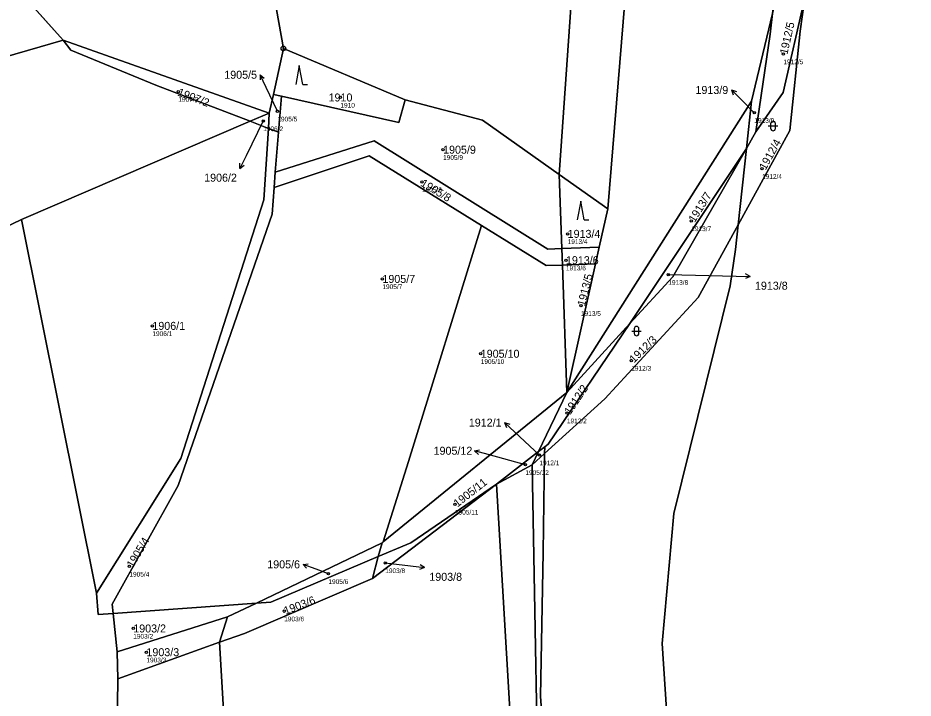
# Model space of a CAD drawing. Extents: x -762274 to -759271, y -1061928 to -1059060.
# Drawn here: x -761211.3 to -761021.1, y -1061708.2 to -1061563.6 of the extents above; entities that cross this region are included whole.
import ezdxf

# ---------------------------------------------------------------- set-up
doc = ezdxf.new("R2010")
doc.units = 0
for name, color, linetype in [('Definiční body', 7, 'Continuous'), ('Hranice parcel', 7, 'Continuous'), ('Parcelní čísla', 7, 'Continuous'), ('Polygon parcely', 7, 'Continuous'), ('Pop  PČ popisy', 7, 'Continuous'), ('Značky bodu BP', 7, 'Continuous'), ('Značky kultur', 7, 'Continuous')]:
    doc.layers.add(name, color=color, linetype=linetype)

msp = doc.modelspace()

# ---------------------------------------------------------------- linework, layer by layer
at = {"layer": 'Definiční body'}
for centre in [(-761048.68, -1061571.28), (-761177.2, -1061579.26), (-761142.77, -1061580.51), (-761156.16, -1061583.44), (-761054.86, -1061583.74), (-761159.16, -1061585.51), (-761120.96, -1061591.61), (-761053.21, -1061595.65), (-761125.45, -1061598.47), (-761068.25, -1061606.76), (-761094.51, -1061609.5), (-761094.87, -1061615.1), (-761133.85, -1061619.08), (-761073.13, -1061618.17), (-761091.68, -1061624.77), (-761182.71, -1061629.06), (-761112.96, -1061634.98), (-761081, -1061636.42), (-761094.67, -1061647.6), (-761100.5, -1061656.52), (-761103.49, -1061658.59), (-761118.44, -1061667.01), (-761187.58, -1061680.19), (-761133.25, -1061679.45), (-761145.32, -1061681.76), (-761154.71, -1061689.7), (-761186.77, -1061693.38), (-761183.97, -1061698.42)]:
    msp.add_circle(centre, 0.25, dxfattribs=at)
at = {"layer": 'Hranice parcel'}
for p, q in [((-761085.97, -1061604.19), (-761075.47, -1061476.21)), ((-761201.68, -1061568.34), (-761212.04, -1061556.67)), ((-761055.45, -1061581.3), (-761050.98, -1061562.69)), ((-761157.88, -1061583.82), (-761201.68, -1061568.34)), ((-761154.89, -1061570.08), (-761157.01, -1061579.85)), ((-761129.05, -1061580.98), (-761154.89, -1061570.08)), ((-761157.01, -1061579.85), (-761157.88, -1061583.82)), ((-761157.01, -1061579.85), (-761155.31, -1061580.23)), ((-761155.89, -1061587.91), (-761155.31, -1061580.23)), ((-761094.68, -1061643.22), (-761055.45, -1061581.3)), ((-761056.55, -1061591.38), (-761055.45, -1061581.3)), ((-761157.88, -1061583.82), (-761161.96, -1061585.57)), ((-761157.88, -1061583.82), (-761158.08, -1061587.07)), ((-761161.96, -1061585.57), (-761210.5, -1061606.43)), ((-761158.08, -1061587.07), (-761161.96, -1061585.57)), ((-761155.89, -1061587.91), (-761158.08, -1061587.07)), ((-761156.63, -1061596.41), (-761155.89, -1061587.91)), ((-761054.51, -1061587.82), (-761056.55, -1061591.38)), ((-761081.27, -1061628.57), (-761056.55, -1061591.38)), ((-761058.32, -1061607.61), (-761056.55, -1061591.38)), ((-761156.87, -1061599.67), (-761156.63, -1061596.41)), ((-761095.74, -1061612.64), (-761096.28, -1061596.88)), ((-761096.28, -1061596.88), (-761085.97, -1061604.19)), ((-761085.97, -1061604.19), (-761087.78, -1061612.3)), ((-761194.56, -1061685.89), (-761210.5, -1061606.43)), ((-761095.74, -1061612.64), (-761087.78, -1061612.3)), ((-761095.62, -1061616.12), (-761095.74, -1061612.64)), ((-761087.78, -1061612.3), (-761088.58, -1061615.88)), ((-761088.58, -1061615.88), (-761095.62, -1061616.12)), ((-761094.68, -1061643.22), (-761095.62, -1061616.12)), ((-761088.58, -1061615.88), (-761094.68, -1061643.22)), ((-761081.27, -1061628.57), (-761094.68, -1061643.22)), ((-761133.68, -1061674.98), (-761094.68, -1061643.22)), ((-761100.68, -1061655.75), (-761094.68, -1061643.22)), ((-761109.61, -1061662.7), (-761100.68, -1061655.75)), ((-761102.05, -1061658.62), (-761100.68, -1061655.75)), ((-761099.39, -1061654.75), (-761100.68, -1061655.75)), ((-761099.41, -1061656.22), (-761099.39, -1061654.75)), ((-761099.41, -1061656.22), (-761102.05, -1061658.62)), ((-761102.05, -1061658.62), (-761109.61, -1061662.7)), ((-761109.61, -1061662.7), (-761135.97, -1061682.75)), ((-761133.93, -1061675.19), (-761160.59, -1061687.98)), ((-761134.72, -1061678.1), (-761133.93, -1061675.19)), ((-761133.93, -1061675.19), (-761133.68, -1061674.98)), ((-761135.97, -1061682.75), (-761134.72, -1061678.1)), ((-761160.59, -1061687.98), (-761191.06, -1061690.17)), ((-761166.76, -1061690.94), (-761160.59, -1061687.98)), ((-761190.2, -1061698.33), (-761191.06, -1061690.17)), ((-761190.2, -1061698.33), (-761166.76, -1061690.94)), ((-761168.43, -1061696.31), (-761166.76, -1061690.94)), ((-761190.05, -1061704.07), (-761168.43, -1061696.31)), ((-761190.05, -1061704.07), (-761190.2, -1061698.33))]:
    msp.add_line(p, q, dxfattribs=at)
for points in [[(-761082.43, -1061487.79), (-761089.79, -1061503.55), (-761096.28, -1061596.88)], [(-761227.1, -1061516.99), (-761222.28, -1061519.23), (-761221.01, -1061516.22), (-761203.38, -1061524.12), (-761158.94, -1061547.15), (-761154.89, -1061570.08)], [(-761044.12, -1061559.27), (-761045.1, -1061566.4), (-761047.31, -1061587.52), (-761058.32, -1061607.61)], [(-761044.12, -1061559.27), (-761048.71, -1061579.42), (-761054.51, -1061587.82)], [(-761050.98, -1061562.69), (-761051.52, -1061567.03), (-761054.51, -1061587.82)], [(-761201.68, -1061568.34), (-761257.96, -1061584.65), (-761297.11, -1061606.5)], [(-761161.96, -1061585.57), (-761182.01, -1061577.86), (-761200.02, -1061570.45), (-761201.68, -1061568.34)], [(-761155.31, -1061580.23), (-761130.33, -1061585.82), (-761129.05, -1061580.98)], [(-761129.05, -1061580.98), (-761112.62, -1061585.34), (-761096.28, -1061596.88)], [(-761158.08, -1061587.07), (-761159.03, -1061602.29), (-761176.65, -1061657.24), (-761194.56, -1061685.89)], [(-761095.74, -1061612.64), (-761098.73, -1061612.77), (-761135.58, -1061589.71), (-761156.63, -1061596.41)], [(-761112.81, -1061607.71), (-761136.68, -1061592.9), (-761156.87, -1061599.67)], [(-761056.55, -1061591.38), (-761072.2, -1061618.66), (-761081.27, -1061628.57)], [(-761191.06, -1061690.17), (-761191.27, -1061688.19), (-761177.2, -1061662.98), (-761157.29, -1061605.34), (-761156.87, -1061599.67)], [(-761210.5, -1061606.43), (-761255.24, -1061627.95), (-761313.39, -1061653.52)], [(-761133.68, -1061674.98), (-761128.34, -1061657.91), (-761112.81, -1061607.71)], [(-761112.81, -1061607.71), (-761099.08, -1061616.23), (-761095.62, -1061616.12)], [(-761058.32, -1061607.61), (-761066.78, -1061623.04), (-761086.58, -1061644.57), (-761099.41, -1061656.22)], [(-761063.66, -1061892.96), (-761064.63, -1061878.08), (-761072.16, -1061731.07), (-761074.46, -1061696.59), (-761071.98, -1061668.91), (-761059.98, -1061620.55), (-761058.89, -1061612.82), (-761058.32, -1061607.61)], [(-761099.39, -1061654.75), (-761098.64, -1061654.17), (-761081.27, -1061628.57)], [(-761092.78, -1061863.12), (-761093.63, -1061834.46), (-761094.76, -1061792.37), (-761096.61, -1061764.83), (-761099.12, -1061723.49), (-761100.25, -1061707.86), (-761099.69, -1061677.16), (-761099.41, -1061656.22)], [(-761102.05, -1061658.62), (-761100.39, -1061747.85), (-761096.31, -1061826.04), (-761092.78, -1061863.12)], [(-761109.61, -1061662.7), (-761127.83, -1061675.19), (-761134.72, -1061678.1)], [(-761096.54, -1061889.08), (-761101.11, -1061826.24), (-761104.6, -1061747.82), (-761109.61, -1061662.7)], [(-761134.72, -1061678.1), (-761157.53, -1061687.76), (-761160.59, -1061687.98)], [(-761168.43, -1061696.31), (-761163.12, -1061694.43), (-761135.97, -1061682.75)], [(-761191.06, -1061690.17), (-761194.21, -1061690.4), (-761194.56, -1061685.89)], [(-761161.39, -1061892.83), (-761161.51, -1061876.46), (-761161.57, -1061826.01), (-761163.76, -1061784.16), (-761166.56, -1061728.9), (-761168.43, -1061696.31)], [(-761181.88, -1061889.92), (-761182.93, -1061870.4), (-761186.4, -1061816.61), (-761188.71, -1061763.85), (-761190.47, -1061737.09), (-761190.05, -1061704.07)]]:
    msp.add_lwpolyline(points, dxfattribs=at)
at = {"layer": 'Polygon parcely'}
for points in [[(-761154.89, -1061570.08), (-761129.05, -1061580.98), (-761112.62, -1061585.34), (-761096.28, -1061596.88), (-761089.79, -1061503.55), (-761082.43, -1061487.79), (-761100.24, -1061451.37), (-761143.68, -1061386.55), (-761157.05, -1061367.36), (-761213.5, -1061354.63), (-761259.69, -1061346.52), (-761330.31, -1061333.79), (-761330.02, -1061339.22), (-761220.7, -1061358.16), (-761227.1, -1061516.99), (-761222.28, -1061519.23), (-761221.01, -1061516.22), (-761203.38, -1061524.12), (-761158.94, -1061547.15)], [(-761094.68, -1061643.22), (-761055.45, -1061581.3), (-761050.98, -1061562.69), (-761042.99, -1061498.72), (-761039.78, -1061492.51), (-761041.49, -1061434.96), (-761046.6, -1061438.76), (-761057.92, -1061446.12), (-761075.47, -1061476.21), (-761085.97, -1061604.19), (-761087.78, -1061612.3), (-761088.58, -1061615.88)], [(-761044.12, -1061559.27), (-761045.1, -1061566.4), (-761047.31, -1061587.52), (-761058.32, -1061607.61), (-761058.89, -1061612.82), (-761059.98, -1061620.55), (-761071.98, -1061668.91), (-761074.46, -1061696.59), (-761072.16, -1061731.07), (-761064.63, -1061878.08), (-761063.66, -1061892.96), (-761002.51, -1061892.03), (-761004.08, -1061850.42), (-761009.96, -1061748.2), (-761013.74, -1061695.3), (-761012.97, -1061642.53), (-761006.53, -1061588.18), (-761002.76, -1061560.28), (-760991.76, -1061492.45), (-760988.08, -1061451.3), (-761035.65, -1061522.1)], [(-761096.28, -1061596.88), (-761085.97, -1061604.19), (-761075.47, -1061476.21), (-761076.63, -1061478.14), (-761082.43, -1061487.79), (-761089.79, -1061503.55)], [(-761292.38, -1061534.51), (-761288.87, -1061518.72), (-761287.24, -1061512.55), (-761266.06, -1061524.52), (-761252.41, -1061532.86), (-761248.46, -1061534.01), (-761215.62, -1061552.63), (-761212.04, -1061556.67), (-761201.68, -1061568.34), (-761157.88, -1061583.82), (-761157.01, -1061579.85), (-761154.89, -1061570.08), (-761158.94, -1061547.15), (-761203.38, -1061524.12), (-761221.01, -1061516.22), (-761222.28, -1061519.23), (-761227.1, -1061516.99), (-761231.11, -1061515.13), (-761284.98, -1061490.14), (-761289.77, -1061489.2), (-761307.25, -1061482.1), (-761312.47, -1061479.91)], [(-761051.52, -1061567.03), (-761054.51, -1061587.82), (-761048.71, -1061579.42), (-761044.12, -1061559.27), (-761038.34, -1061517.29), (-761040.72, -1061520), (-761050.98, -1061562.69)], [(-761290.29, -1061538.93), (-761288.75, -1061580.45), (-761297.11, -1061606.5), (-761257.96, -1061584.65), (-761201.68, -1061568.34), (-761212.04, -1061556.67), (-761252.41, -1061532.86), (-761281.51, -1061524.37)], [(-761044.12, -1061559.27), (-761048.71, -1061579.42), (-761054.51, -1061587.82), (-761056.55, -1061591.38), (-761058.32, -1061607.61), (-761047.31, -1061587.52), (-761045.1, -1061566.4)], [(-761050.98, -1061562.69), (-761055.45, -1061581.3), (-761056.55, -1061591.38), (-761054.51, -1061587.82), (-761051.52, -1061567.03)], [(-761257.96, -1061584.65), (-761297.11, -1061606.5), (-761306.02, -1061633.52), (-761313.39, -1061653.52), (-761255.24, -1061627.95), (-761210.5, -1061606.43), (-761161.96, -1061585.57), (-761182.01, -1061577.86), (-761200.02, -1061570.45), (-761201.68, -1061568.34)], [(-761157.88, -1061583.82), (-761201.68, -1061568.34), (-761200.02, -1061570.45), (-761182.01, -1061577.86), (-761161.96, -1061585.57)], [(-761154.89, -1061570.08), (-761157.01, -1061579.85), (-761155.31, -1061580.23), (-761130.33, -1061585.82), (-761129.05, -1061580.98)], [(-761157.01, -1061579.85), (-761157.88, -1061583.82), (-761158.08, -1061587.07), (-761155.89, -1061587.91), (-761155.31, -1061580.23)], [(-761095.74, -1061612.64), (-761096.28, -1061596.88), (-761112.62, -1061585.34), (-761129.05, -1061580.98), (-761130.33, -1061585.82), (-761155.31, -1061580.23), (-761155.89, -1061587.91), (-761156.63, -1061596.41), (-761135.58, -1061589.71), (-761098.73, -1061612.77)], [(-761081.27, -1061628.57), (-761056.55, -1061591.38), (-761055.45, -1061581.3), (-761094.68, -1061643.22)], [(-761157.88, -1061583.82), (-761161.96, -1061585.57), (-761158.08, -1061587.07)], [(-761158.08, -1061587.07), (-761161.96, -1061585.57), (-761210.5, -1061606.43), (-761194.56, -1061685.89), (-761176.65, -1061657.24), (-761159.03, -1061602.29)], [(-761191.27, -1061688.19), (-761177.2, -1061662.98), (-761157.29, -1061605.34), (-761156.87, -1061599.67), (-761156.63, -1061596.41), (-761155.89, -1061587.91), (-761158.08, -1061587.07), (-761159.03, -1061602.29), (-761176.65, -1061657.24), (-761194.56, -1061685.89), (-761194.21, -1061690.4), (-761191.06, -1061690.17)], [(-761156.63, -1061596.41), (-761156.87, -1061599.67), (-761136.68, -1061592.9), (-761112.81, -1061607.71), (-761099.08, -1061616.23), (-761095.62, -1061616.12), (-761095.74, -1061612.64), (-761098.73, -1061612.77), (-761135.58, -1061589.71)], [(-761133.68, -1061674.98), (-761128.34, -1061657.91), (-761112.81, -1061607.71), (-761136.68, -1061592.9), (-761156.87, -1061599.67), (-761157.29, -1061605.34), (-761177.2, -1061662.98), (-761191.27, -1061688.19), (-761191.06, -1061690.17), (-761160.59, -1061687.98), (-761133.93, -1061675.19)], [(-761056.55, -1061591.38), (-761072.2, -1061618.66), (-761081.27, -1061628.57), (-761098.64, -1061654.17), (-761099.39, -1061654.75), (-761099.41, -1061656.22), (-761086.58, -1061644.57), (-761066.78, -1061623.04), (-761058.32, -1061607.61)], [(-761081.27, -1061628.57), (-761072.2, -1061618.66), (-761056.55, -1061591.38)], [(-761087.78, -1061612.3), (-761085.97, -1061604.19), (-761096.28, -1061596.88), (-761095.74, -1061612.64)], [(-761242.87, -1061830.97), (-761236.94, -1061839.7), (-761233.9, -1061867.56), (-761217.86, -1061891.4), (-761203.45, -1061893.32), (-761181.71, -1061893.08), (-761181.88, -1061889.92), (-761182.93, -1061870.4), (-761186.4, -1061816.61), (-761188.71, -1061763.85), (-761190.47, -1061737.09), (-761190.05, -1061704.07), (-761190.2, -1061698.33), (-761191.06, -1061690.17), (-761194.21, -1061690.4), (-761194.56, -1061685.89), (-761210.5, -1061606.43), (-761255.24, -1061627.95), (-761313.39, -1061653.52), (-761316.51, -1061687.51), (-761283.85, -1061789.16), (-761267.1, -1061823.02)], [(-761094.68, -1061643.22), (-761095.62, -1061616.12), (-761099.08, -1061616.23), (-761112.81, -1061607.71), (-761128.34, -1061657.91), (-761133.68, -1061674.98)], [(-761064.63, -1061878.08), (-761072.16, -1061731.07), (-761074.46, -1061696.59), (-761071.98, -1061668.91), (-761059.98, -1061620.55), (-761058.89, -1061612.82), (-761058.32, -1061607.61), (-761066.78, -1061623.04), (-761086.58, -1061644.57), (-761099.41, -1061656.22), (-761099.69, -1061677.16), (-761100.25, -1061707.86), (-761099.12, -1061723.49), (-761096.61, -1061764.83), (-761094.76, -1061792.37), (-761093.63, -1061834.46), (-761092.78, -1061863.12), (-761090.35, -1061888.58), (-761089.79, -1061894.52), (-761063.66, -1061892.96)], [(-761088.58, -1061615.88), (-761087.78, -1061612.3), (-761095.74, -1061612.64), (-761095.62, -1061616.12)], [(-761088.58, -1061615.88), (-761095.62, -1061616.12), (-761094.68, -1061643.22)], [(-761081.27, -1061628.57), (-761094.68, -1061643.22), (-761100.68, -1061655.75), (-761099.39, -1061654.75), (-761098.64, -1061654.17)], [(-761094.68, -1061643.22), (-761133.68, -1061674.98), (-761133.93, -1061675.19), (-761134.72, -1061678.1), (-761127.83, -1061675.19), (-761109.61, -1061662.7), (-761100.68, -1061655.75)], [(-761100.68, -1061655.75), (-761109.61, -1061662.7), (-761102.05, -1061658.62)], [(-761100.68, -1061655.75), (-761102.05, -1061658.62), (-761099.41, -1061656.22), (-761099.39, -1061654.75)], [(-761100.39, -1061747.85), (-761096.31, -1061826.04), (-761092.78, -1061863.12), (-761093.63, -1061834.46), (-761094.76, -1061792.37), (-761096.61, -1061764.83), (-761099.12, -1061723.49), (-761100.25, -1061707.86), (-761099.69, -1061677.16), (-761099.41, -1061656.22), (-761102.05, -1061658.62)], [(-761091.56, -1061894.63), (-761092.34, -1061877.75), (-761092.78, -1061863.12), (-761096.31, -1061826.04), (-761100.39, -1061747.85), (-761102.05, -1061658.62), (-761109.61, -1061662.7), (-761104.6, -1061747.82), (-761101.11, -1061826.24), (-761096.54, -1061889.08), (-761094.82, -1061896.49), (-761091.47, -1061896.46)], [(-761101.11, -1061826.24), (-761104.6, -1061747.82), (-761109.61, -1061662.7), (-761135.97, -1061682.75), (-761163.12, -1061694.43), (-761168.43, -1061696.31), (-761166.56, -1061728.9), (-761163.76, -1061784.16), (-761161.57, -1061826.01), (-761161.51, -1061876.46), (-761161.39, -1061892.83), (-761128.75, -1061892.38), (-761096.54, -1061889.08)], [(-761109.61, -1061662.7), (-761127.83, -1061675.19), (-761134.72, -1061678.1), (-761135.97, -1061682.75)], [(-761133.93, -1061675.19), (-761160.59, -1061687.98), (-761157.53, -1061687.76), (-761134.72, -1061678.1)], [(-761157.53, -1061687.76), (-761160.59, -1061687.98), (-761166.76, -1061690.94), (-761168.43, -1061696.31), (-761163.12, -1061694.43), (-761135.97, -1061682.75), (-761134.72, -1061678.1)], [(-761190.2, -1061698.33), (-761166.76, -1061690.94), (-761160.59, -1061687.98), (-761191.06, -1061690.17)], [(-761168.43, -1061696.31), (-761166.76, -1061690.94), (-761190.2, -1061698.33), (-761190.05, -1061704.07)], [(-761161.39, -1061892.83), (-761161.51, -1061876.46), (-761161.57, -1061826.01), (-761163.76, -1061784.16), (-761166.56, -1061728.9), (-761168.43, -1061696.31), (-761190.05, -1061704.07), (-761190.47, -1061737.09), (-761188.71, -1061763.85), (-761186.4, -1061816.61), (-761182.93, -1061870.4), (-761181.88, -1061889.92), (-761167.65, -1061892.92)]]:
    msp.add_lwpolyline(points, close=True, dxfattribs=at)
at = {"layer": 'Pop  PČ popisy'}
for p, q in [((-761159.82, -1061575.67), (-761159.85, -1061576.79)), ((-761158.55, -1061578.39), (-761159.82, -1061575.67)), ((-761159.82, -1061575.67), (-761158.94, -1061576.37)), ((-761156.16, -1061583.44), (-761158.55, -1061578.39)), ((-761057.61, -1061581.03), (-761059.73, -1061578.91)), ((-761059.73, -1061578.91), (-761058.67, -1061579.26)), ((-761059.73, -1061578.91), (-761059.38, -1061579.97)), ((-761054.86, -1061583.74), (-761057.61, -1061581.03)), ((-761159.16, -1061585.51), (-761162.78, -1061592.89)), ((-761162.78, -1061592.89), (-761164.1, -1061595.59)), ((-761164.1, -1061595.59), (-761164.11, -1061594.47)), ((-761164.1, -1061595.59), (-761163.21, -1061594.91)), ((-761073.13, -1061618.17), (-761058.73, -1061618.48)), ((-761058.73, -1061618.48), (-761055.73, -1061618.53)), ((-761055.73, -1061618.53), (-761056.74, -1061619.02)), ((-761055.73, -1061618.53), (-761056.72, -1061618.01)), ((-761105.7, -1061651.67), (-761107.9, -1061649.62)), ((-761107.9, -1061649.62), (-761106.82, -1061649.94)), ((-761107.9, -1061649.62), (-761107.5, -1061650.67)), ((-761100.5, -1061656.52), (-761105.7, -1061651.67)), ((-761114.31, -1061655.62), (-761113.21, -1061655.4)), ((-761111.41, -1061656.4), (-761114.31, -1061655.62)), ((-761114.31, -1061655.62), (-761113.47, -1061656.37)), ((-761103.49, -1061658.59), (-761111.41, -1061656.4)), ((-761150.71, -1061679.77), (-761149.6, -1061679.65)), ((-761147.89, -1061680.8), (-761150.71, -1061679.77)), ((-761150.71, -1061679.77), (-761149.94, -1061680.59)), ((-761133.25, -1061679.45), (-761127.87, -1061680.07)), ((-761127.87, -1061680.07), (-761124.89, -1061680.44)), ((-761124.89, -1061680.44), (-761125.95, -1061680.81)), ((-761124.89, -1061680.44), (-761125.82, -1061679.82)), ((-761145.32, -1061681.76), (-761147.89, -1061680.8))]:
    msp.add_line(p, q, dxfattribs=at)
at = {"layer": 'Značky bodu BP'}
for radius in [0.5, 0.0303]:
    msp.add_circle((-761154.89, -1061570.08), radius, dxfattribs=at)
at = {"layer": 'Značky kultur'}
for p, q in [((-761151.52, -1061573.73), (-761152.27, -1061577.73)), ((-761150.77, -1061577.73), (-761151.52, -1061573.73)), ((-761150.77, -1061577.73), (-761149.77, -1061577.73)), ((-761051.89, -1061586.57), (-761049.89, -1061586.57)), ((-761051.39, -1061586.07), (-761051.39, -1061587.07)), ((-761050.39, -1061587.07), (-761050.39, -1061586.07)), ((-761091.74, -1061602.54), (-761092.49, -1061606.54)), ((-761090.99, -1061606.54), (-761091.74, -1061602.54)), ((-761090.99, -1061606.54), (-761089.99, -1061606.54)), ((-761080.86, -1061630.16), (-761078.86, -1061630.16)), ((-761080.36, -1061629.66), (-761080.36, -1061630.66)), ((-761079.36, -1061630.66), (-761079.36, -1061629.66))]:
    msp.add_line(p, q, dxfattribs=at)
for centre, start, end in [((-761050.89, -1061586.07), 0, 180), ((-761050.89, -1061587.07), 180, 359.9879), ((-761079.86, -1061629.66), 0, 180), ((-761079.86, -1061630.66), 180, 359.9879)]:
    msp.add_arc(centre, 0.5, start, end, dxfattribs=at)

# ---------------------------------------------------------------- texts
at = {"layer": 'Definiční body'}
for s, p in [('1912/5', (-761048.68, -1061573.44)), ('1907/2', (-761177.2, -1061581.42)), ('1910', (-761142.77, -1061582.67)), ('1905/5', (-761156.16, -1061585.6)), ('1913/9', (-761054.86, -1061585.9)), ('1906/2', (-761159.16, -1061587.67)), ('1905/9', (-761120.96, -1061593.77)), ('1912/4', (-761053.21, -1061597.81)), ('1905/8', (-761125.45, -1061600.63)), ('1913/7', (-761068.25, -1061608.92)), ('1913/4', (-761094.51, -1061611.66)), ('1913/6', (-761094.87, -1061617.26)), ('1913/8', (-761073.13, -1061620.33)), ('1905/7', (-761133.85, -1061621.24)), ('1913/5', (-761091.68, -1061626.93)), ('1906/1', (-761182.71, -1061631.22)), ('1905/10', (-761112.96, -1061637.14)), ('1912/3', (-761081, -1061638.58)), ('1912/2', (-761094.67, -1061649.76)), ('1912/1', (-761100.5, -1061658.68)), ('1905/12', (-761103.49, -1061660.75)), ('1905/11', (-761118.44, -1061669.17)), ('1905/4', (-761187.58, -1061682.35)), ('1903/8', (-761133.25, -1061681.61)), ('1905/6', (-761145.32, -1061683.92)), ('1903/6', (-761154.71, -1061691.86)), ('1903/2', (-761186.77, -1061695.54)), ('1903/3', (-761183.97, -1061700.58))]:
    msp.add_text(s, height=1, dxfattribs=at).set_placement(p)
at = {"layer": 'Parcelní čísla'}
for s, rotation, p in [('1912/5', 77, (-761047.85, -1061571.47)), ('1907/2', 339, (-761177.5, -1061580.05)), ('1912/4', 61, (-761052.47, -1061596.06)), ('1905/8', 329, (-761125.89, -1061599.2)), ('1913/7', 58, (-761067.53, -1061607.21)), ('1913/5', 76, (-761090.85, -1061624.98)), ('1912/3', 44, (-761080.41, -1061637.03)), ('1912/2', 56, (-761093.96, -1061648.07)), ('1905/11', 38, (-761117.92, -1061667.68)), ('1905/4', 59, (-761186.85, -1061680.63)), ('1903/6', 21, (-761154.41, -1061690.49))]:
    msp.add_text(s, height=1.7, rotation=rotation, dxfattribs=at).set_placement(p)
for s, p in [('1905/5', (-761167.44, -1061576.53)), ('1910', (-761145.28, -1061581.36)), ('1913/9', (-761067.36, -1061579.77)), ('1905/9', (-761120.96, -1061592.46)), ('1906/2', (-761171.71, -1061598.41)), ('1913/4', (-761094.51, -1061610.35)), ('1913/6', (-761094.87, -1061615.95)), ('1905/7', (-761133.85, -1061619.93)), ('1913/8', (-761054.73, -1061621.37)), ('1906/1', (-761182.71, -1061629.91)), ('1905/10', (-761112.96, -1061635.83)), ('1912/1', (-761115.5, -1061650.47)), ('1905/12', (-761122.98, -1061656.45)), ('1905/6', (-761158.31, -1061680.6)), ('1903/8', (-761123.89, -1061683.25)), ('1903/2', (-761186.77, -1061694.23)), ('1903/3', (-761183.97, -1061699.27))]:
    msp.add_text(s, height=1.7, dxfattribs=at).set_placement(p)

doc.saveas('drawing.dxf')
